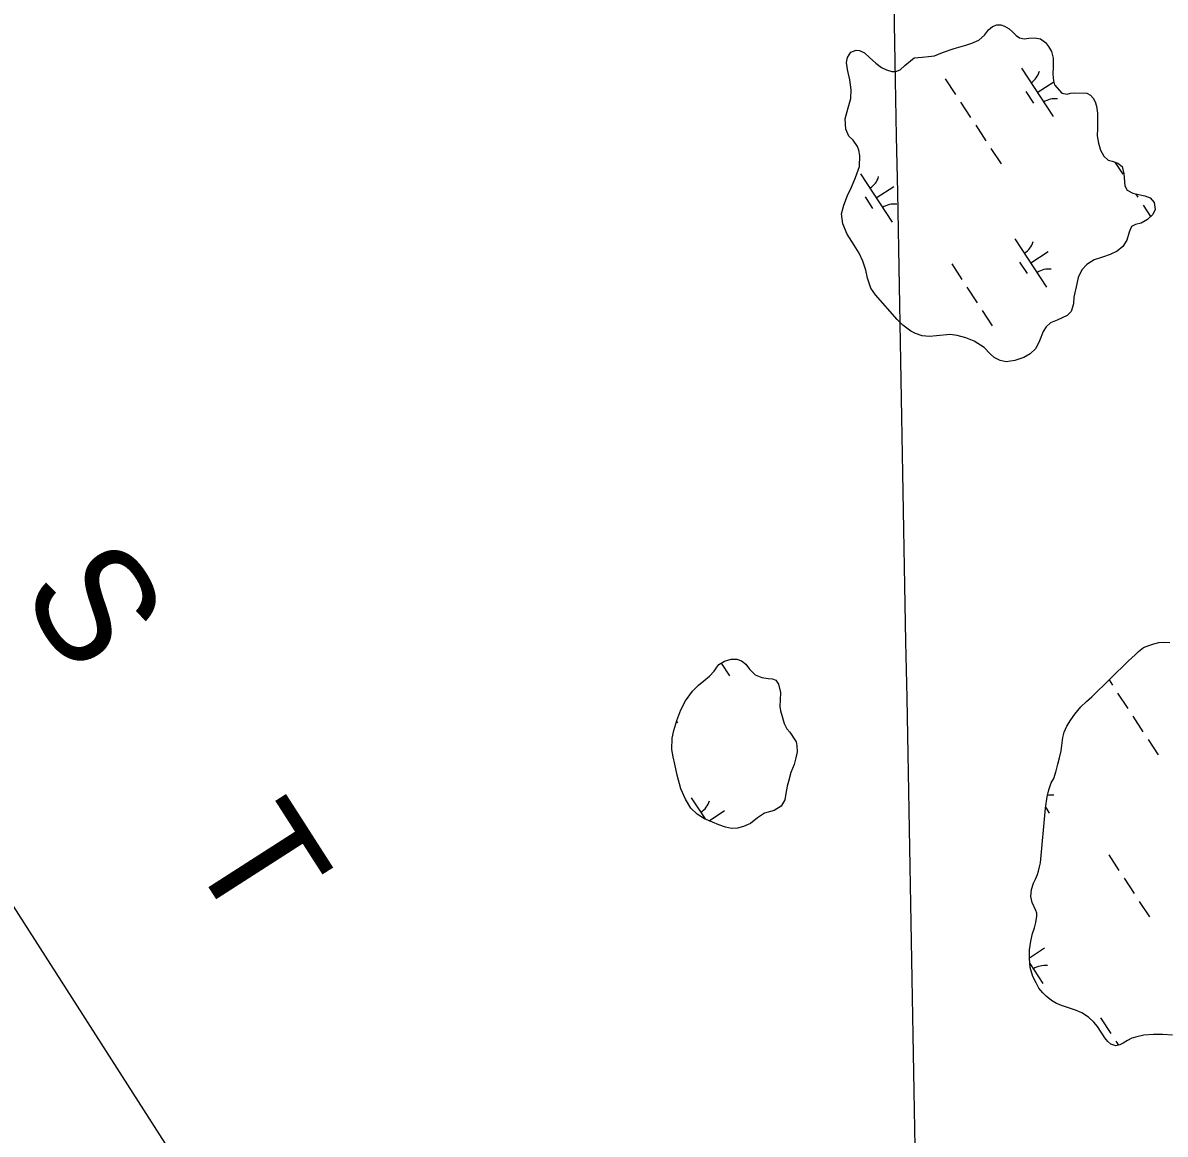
# Model space of a CAD drawing. Extents: x 3945642 to 3966284, y 206476 to 228921.
# Drawn here: x 3956306 to 3957294, y 211224 to 212185 of the extents above; entities that cross this region are included whole.
import ezdxf

# ---------------------------------------------------------------- set-up
doc = ezdxf.new("R2010")
doc.units = 0
for name, color, linetype in [('V-GRID-FRAM', 7, 'Continuous'), ('V-GRID-MAJR', 7, 'Continuous'), ('V-RIVR-IDEN', 7, 'Continuous'), ('V-WETL-SWMP', 7, 'Continuous')]:
    doc.layers.add(name, color=color, linetype=linetype)

msp = doc.modelspace()

# ---------------------------------------------------------------- linework, layer by layer
at = {"layer": 'V-GRID-FRAM'}
msp.add_lwpolyline([(3956474.97, 226502.08), (3964764.16, 213848.98), (3957669.11, 209282.64), (3949512.02, 222000.49), (3956474.97, 226502.08)], dxfattribs=at)
at = {"layer": 'V-GRID-MAJR'}
msp.add_spline([(3957114.32, 209221.5), (3957056.9, 212329.82), (3956944.95, 218389.75), (3956833, 224449.67), (3956787.83, 226894.45)], degree=3, dxfattribs=at)
at = {"layer": 'V-WETL-SWMP'}
for p, q in [((3957169.24, 212145.71), (3957196.64, 212103.89)), ((3957103.45, 212136.59), (3957112.22, 212123.2)), ((3957182.94, 212124.8), (3957197.19, 212134.14)), ((3957173.2, 212125.59), (3957179.78, 212115.55)), ((3957116.6, 212116.51), (3957125.37, 212103.13)), ((3957129.75, 212096.44), (3957138.52, 212083.05)), ((3957142.91, 212076.36), (3957151.67, 212062.98)), ((3957250.19, 212064.52), (3957256.91, 212054.26)), ((3957030.11, 212054.56), (3957057.5, 212012.74)), ((3957043.8, 212033.65), (3957058.86, 212043.51)), ((3957268.06, 212037.24), (3957270.06, 212034.19)), ((3957034.06, 212034.44), (3957040.64, 212024.4)), ((3957274.44, 212027.5), (3957281, 212017.48)), ((3957163.69, 211998.33), (3957191.09, 211956.51)), ((3957177.39, 211977.42), (3957192.45, 211987.29)), ((3957109, 211976.5), (3957117.77, 211963.11)), ((3957167.65, 211978.21), (3957174.22, 211968.18)), ((3957122.15, 211956.42), (3957130.92, 211943.04)), ((3957135.3, 211936.35), (3957144.07, 211922.96)), ((3956909.59, 211631.44), (3956916.75, 211620.51)), ((3957245.09, 211616.84), (3957248.12, 211612.21)), ((3957252.5, 211605.52), (3957261.27, 211592.14)), ((3957265.66, 211585.45), (3957274.42, 211572.06)), ((3956870.97, 211580.84), (3956871.78, 211579.6)), ((3957278.81, 211565.37), (3957287.58, 211551.99)), ((3956883.8, 211514.96), (3956895.82, 211496.6)), ((3956899.12, 211495.11), (3956912.55, 211503.91)), ((3957190.3, 211506.48), (3957193.41, 211501.75)), ((3957244.9, 211465.51), (3957253.67, 211452.12)), ((3957258.05, 211445.43), (3957266.82, 211432.05)), ((3957271.2, 211425.36), (3957279.97, 211411.97)), ((3957176.21, 211376.63), (3957189.21, 211385.15)), ((3957176.6, 211371.55), (3957187.85, 211354.37)), ((3957237.73, 211324.53), (3957246.5, 211311.14)), ((3957250.89, 211304.45), (3957253.13, 211301.03))]:
    msp.add_line(p, q, dxfattribs=at)
for points in [[(3957018.83, 212155.15), (3957021.84, 212159.7), (3957026.29, 212161.5), (3957029.29, 212161.02), (3957033.5, 212159.08), (3957037.96, 212154.99), (3957043.29, 212150.29), (3957048.17, 212146.33), (3957052.59, 212144.28), (3957057.32, 212142.98), (3957060.74, 212142.94), (3957064.45, 212144.4), (3957068.54, 212148.22), (3957073.27, 212152.27), (3957076.43, 212154.68), (3957083.46, 212155.46), (3957089.01, 212155.78), (3957094.12, 212156.63), (3957101.12, 212159.33), (3957111.2, 212162.73), (3957121.08, 212165.71), (3957126.5, 212167.31), (3957132.53, 212170.1), (3957137.36, 212174.46), (3957140.91, 212179.02), (3957144.37, 212181.97), (3957148.09, 212183.22), (3957151.4, 212183.29), (3957154.73, 212182.07), (3957158.63, 212179.8), (3957161.45, 212177.29), (3957164.72, 212174.15), (3957167.54, 212172.06), (3957171.72, 212171.08), (3957175.67, 212171.69), (3957180.68, 212172.11), (3957185.72, 212171.14), (3957190.16, 212168.13), (3957192.79, 212164.44), (3957195.44, 212160.11), (3957196.62, 212154.47), (3957196.87, 212147.1), (3957196.57, 212140.58), (3957197, 212134.93), (3957197.82, 212131.52), (3957204.37, 212124.28), (3957208.88, 212123.41), (3957211.64, 212124.1), (3957215.26, 212124.6)], [(3957215.26, 212124.6), (3957225.85, 212124.17), (3957228.98, 212122.41), (3957231.38, 212120), (3957233.04, 212116.72), (3957234.08, 212112.9), (3957234.94, 212107.04), (3957235.08, 212100.31), (3957234.99, 212093.79), (3957234.9, 212087.38), (3957235.88, 212081.1), (3957237.6, 212075.04), (3957240.59, 212069.65), (3957244.18, 212066.3), (3957247.62, 212065.3), (3957252.56, 212063.79), (3957256.37, 212060.66), (3957257.87, 212054.6), (3957258.32, 212047.88), (3957258.61, 212044.04), (3957260.61, 212040.45), (3957265.57, 212037.87), (3957270.62, 212036.58), (3957275.88, 212035.4), (3957280.72, 212033.68), (3957284.22, 212029.59), (3957284.97, 212023.72), (3957283.03, 212019.31), (3957278.31, 212015.05), (3957272.92, 212011.84), (3957267.92, 212010.57), (3957264.43, 212008.79), (3957262.5, 212003.95), (3957260.49, 211997.18), (3957257.08, 211991.66), (3957252.03, 211987.5), (3957246.1, 211984.71), (3957239.31, 211982.34), (3957232.09, 211979.95), (3957225.76, 211975.98), (3957221.58, 211971.41), (3957218.5, 211964.73), (3957217.11, 211959.47), (3957214.56, 211947.77), (3957214.35, 211942.11), (3957212.24, 211935.44), (3957208.89, 211931.96), (3957200.31, 211927.94), (3957194.38, 211925.58), (3957190.59, 211922.3), (3957188, 211918.09), (3957185.06, 211910.02), (3957181.88, 211903.54), (3957176.95, 211898.85), (3957171.46, 211895.75), (3957163.71, 211892.93), (3957156.04, 211891.93), (3957150.78, 211893.11), (3957145.71, 211895.78), (3957142.33, 211898.92), (3957137.1, 211904.27), (3957128.55, 211909.87), (3957121.12, 211912.72), (3957113.6, 211914.71), (3957107.71, 211915.55), (3957095.77, 211914.36), (3957089.91, 211913.81), (3957083.48, 211914.33), (3957077.68, 211916.25), (3957073.69, 211918.3), (3957066.74, 211923.72), (3957061.73, 211928.54), (3957043.15, 211949.86), (3957039.09, 211955.55), (3957036.14, 211964.36), (3957034.62, 211971.06), (3957032.11, 211979.03), (3957029.09, 211985.81), (3957024.68, 211992.88), (3957018.52, 212002.27), (3957014.92, 212011.17), (3957013.68, 212019.91), (3957015.67, 212027.42), (3957018.93, 212035.82), (3957022.42, 212043.05), (3957025.78, 212051.34), (3957029.12, 212060.7), (3957029.68, 212070.43), (3957028.74, 212074.9), (3957027.39, 212078.19), (3957023.87, 212083.46), (3957019.95, 212087.12), (3957017.49, 212092.95), (3957016.77, 212102.12), (3957019.47, 212111.47), (3957021.77, 212119.53), (3957022.16, 212127.02), (3957020.81, 212135.75), (3957018.83, 212144.58), (3957018.06, 212150.76), (3957018.83, 212155.15)], [(3957300.04, 211309.71), (3957291.48, 211310.29), (3957283.58, 211310.34), (3957275.26, 211309.65), (3957269.09, 211308.35), (3957264.73, 211306.98), (3957260.92, 211305.09), (3957257.23, 211302.88), (3957254.48, 211301.33), (3957250.86, 211300.52), (3957246.56, 211301.93), (3957243.95, 211304.23), (3957241.33, 211307.49), (3957238.24, 211312.13), (3957234.94, 211317.3), (3957231.87, 211320.98), (3957227.31, 211325.16), (3957221.57, 211328.89), (3957216.08, 211331.24), (3957209.94, 211333.37), (3957204.68, 211334.97), (3957199.72, 211337.01), (3957195.29, 211339.6), (3957190.73, 211343.35), (3957187.68, 211346.29), (3957184.4, 211350.39), (3957181.96, 211354.83), (3957179.07, 211360.43), (3957176.89, 211368.19), (3957176.2, 211376.08), (3957176.38, 211383.35), (3957177.4, 211391.06), (3957178.88, 211397.71), (3957180.49, 211402.55), (3957181.79, 211406.96), (3957182.54, 211412.64), (3957182.49, 211415.09), (3957181.8, 211417.54), (3957178.57, 211424.42), (3957177.29, 211429.63), (3957178.03, 211435.52), (3957179.84, 211441.11), (3957181.59, 211444.67), (3957183.12, 211448.55), (3957184.02, 211451.45), (3957185.01, 211455.21), (3957185.7, 211458.64), (3957190.22, 211505.84), (3957191.52, 211515.7), (3957192.9, 211521.92), (3957194.92, 211527.73), (3957197.19, 211531.62), (3957199.2, 211538.28), (3957200.79, 211544.08), (3957202.19, 211549.35), (3957203.56, 211555.57), (3957204.11, 211560.28), (3957205.05, 211567.03), (3957206.24, 211571.54), (3957208.48, 211576.93), (3957211.91, 211582.23), (3957215.55, 211587.11), (3957220.77, 211593.51), (3957225.59, 211598.2), (3957230.11, 211602.14), (3957261.97, 211633.42), (3957267.53, 211638.55), (3957270.58, 211641.28), (3957275, 211644.79), (3957279.55, 211646.69), (3957283.8, 211648.06), (3957288.05, 211649.1), (3957292.43, 211649.51), (3957297.67, 211649.08)]]:
    msp.add_lwpolyline(points, dxfattribs=at)
msp.add_lwpolyline([(3956969, 211571.7), (3956974.4, 211563.26), (3956975.11, 211559.75), (3956975.21, 211554.73), (3956974.25, 211549.37), (3956972.65, 211543.78), (3956969.9, 211536.79), (3956967.91, 211529.05), (3956966.61, 211524.86), (3956965.66, 211518.75), (3956964.7, 211513.29), (3956961.6, 211507.78), (3956955.58, 211504.03), (3956946.98, 211501.72), (3956941.07, 211497.65), (3956935.08, 211492.73), (3956928.83, 211490.04), (3956923.83, 211488.66), (3956918.5, 211488.24), (3956913.24, 211489.42), (3956907.54, 211491.44), (3956902.04, 211493.79), (3956895.25, 211496.86), (3956888.77, 211500.69), (3956883.43, 211506.03), (3956878.68, 211513.74), (3956874.88, 211522.74), (3956871.44, 211534.43), (3956869.44, 211543.9), (3956868.14, 211550.39), (3956866.94, 211556.78), (3956867.29, 211566.51), (3956868.76, 211573.05), (3956871.26, 211581.86), (3956874.61, 211590.9), (3956878.83, 211598.78), (3956884.76, 211607.12), (3956889.9, 211612.25), (3956894.52, 211615.97), (3956899.57, 211620.13), (3956903.66, 211624.27), (3956905.93, 211627.95), (3956907.6, 211630.22), (3956912.46, 211633.2), (3956918.3, 211634.92), (3956923.11, 211634.69), (3956927.09, 211633.38), (3956930.99, 211630.36), (3956934.07, 211626.04), (3956939.08, 211621.22), (3956944.79, 211618.88), (3956950.36, 211618.02), (3956953.99, 211617.88), (3956957.01, 211616.55), (3956959.32, 211613.07), (3956960.96, 211606.05), (3956960.66, 211599.64), (3956960.45, 211593.97), (3956960.84, 211590.03), (3956962.33, 211585.25), (3956964.15, 211579.19), (3956966.49, 211574.65)], close=True, dxfattribs=at)
for centre, start, end in [((3957168.01, 212148.04), 302.45745, 344.00111), ((3957198.28, 212101.83), 82.45745, 124.00111), ((3957028.87, 212056.88), 302.45745, 344.00111), ((3957059.14, 212010.67), 82.45745, 124.00111), ((3957162.45, 212000.66), 302.45745, 344.00111), ((3957192.73, 211954.45), 82.45745, 124.00111), ((3956882.56, 211517.28), 302.45745, 344.00111), ((3957195.04, 211499.68), 82.45745, 100.56282), ((3957189.49, 211352.31), 82.45745, 124.00111)]:
    msp.add_arc(centre, 17.62, start, end, dxfattribs=at)

# ---------------------------------------------------------------- texts
at = {"layer": 'V-RIVR-IDEN'}
for s, p in [('S', (3956302.29, 211693.18)), ('T', (3956447.51, 211466.77))]:
    msp.add_text(s, height=100, rotation=302.67566, dxfattribs=at).set_placement(p)

doc.saveas('drawing.dxf')
